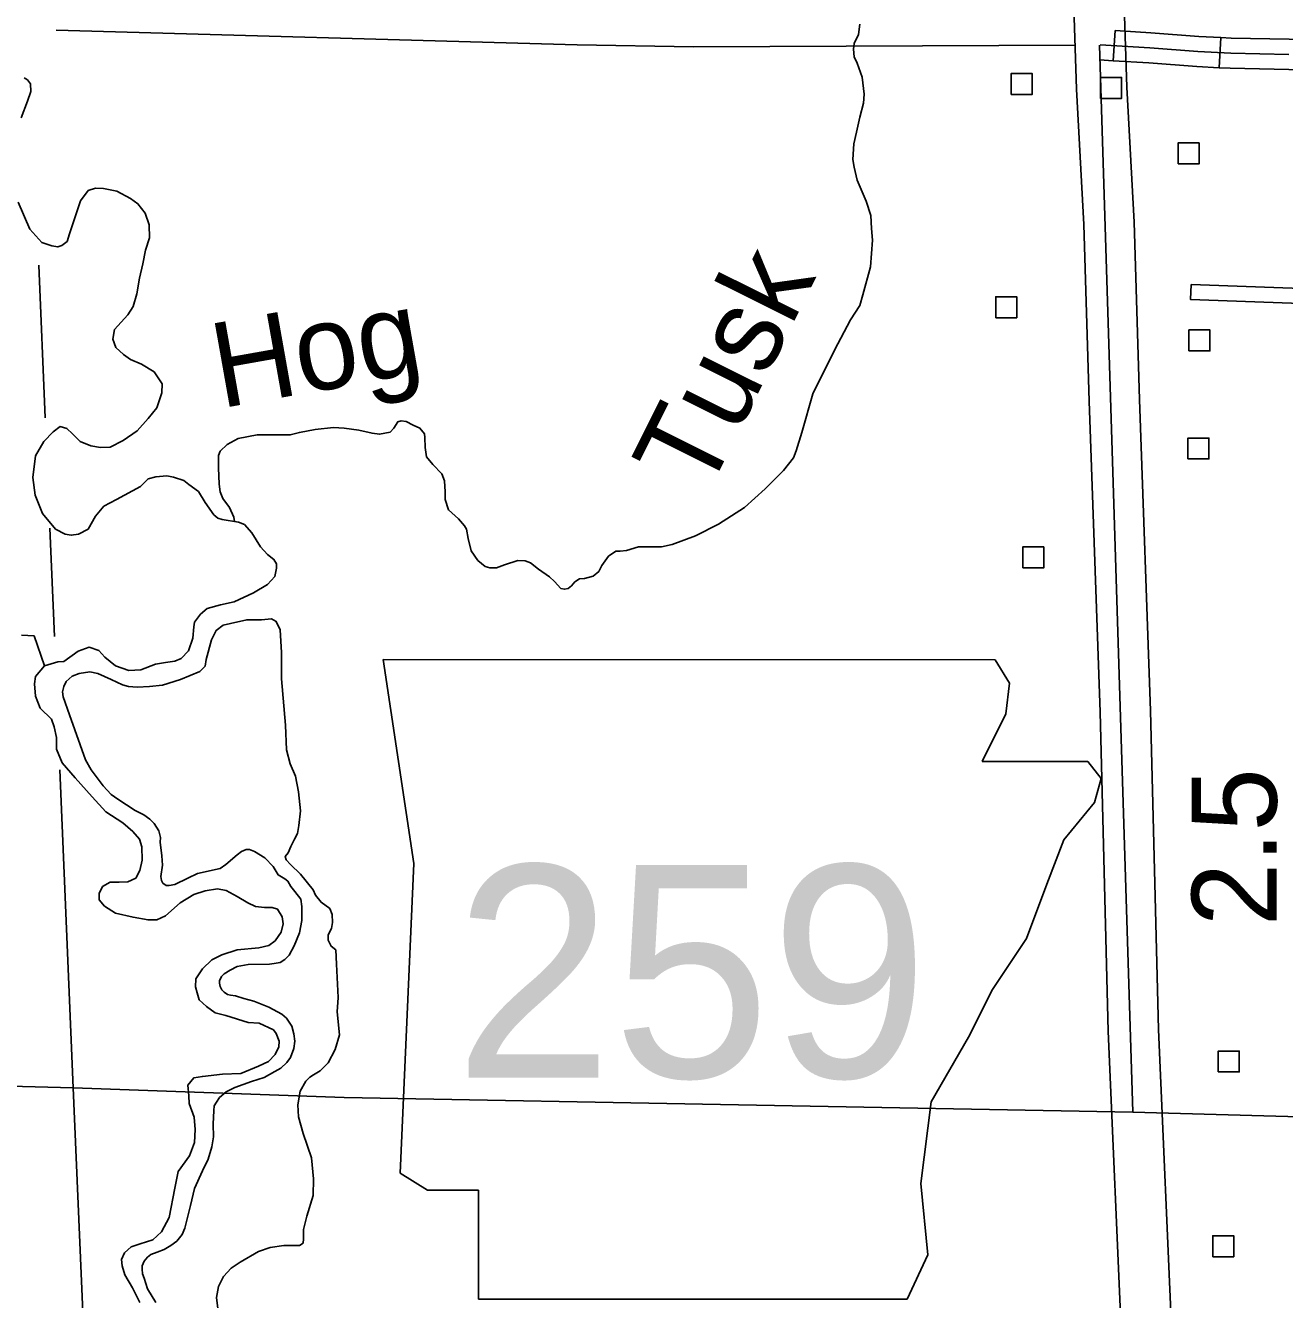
# Model space of a CAD drawing. Extents: x 1084508 to 1142749, y 1057638 to 1093403.
# Drawn here: x 1119057 to 1121021, y 1079113 to 1081101 of the extents above; entities that cross this region are included whole.
import ezdxf

# ---------------------------------------------------------------- set-up
doc = ezdxf.new("R2010")
doc.units = 0
for name, color, linetype in [('Level 10', 7, 'Continuous'), ('Level 21', 7, 'Continuous'), ('Level 32', 7, 'Continuous'), ('Level 35', 7, 'Continuous'), ('Level 48', 7, 'Continuous'), ('Level 5', 7, 'Continuous'), ('Level 56', 7, 'Continuous'), ('Level 57', 7, 'Continuous')]:
    doc.layers.add(name, color=color, linetype=linetype)

msp = doc.modelspace()

# ---------------------------------------------------------------- linework, layer by layer
at = {"layer": 'Level 10'}
for points in [[(1120773.2, 1077734.8), (1120854, 1077732.9), (1120856.1, 1077740.7), (1120867.9, 1077779.1), (1120875, 1077818), (1120878.2, 1077851.3), (1120878.2, 1077888.9), (1120870.4, 1078311.3), (1120861.2, 1078692.3), (1120845.6, 1079045.3), (1120824.5, 1079534.1), (1120811.8, 1080031.6), (1120794.8, 1080517.4), (1120786.3, 1080793.9), (1120775, 1081004.9), (1120758.7, 1081499.1), (1120751.4, 1081842.5)], [(1120673.3, 1081821.7), (1120680.3, 1081497), (1120696.6, 1081001.5), (1120707.9, 1080790.6), (1120716.4, 1080514.8), (1120733.4, 1080029.3), (1120746.1, 1079531.4), (1120767.2, 1079041.8), (1120782.8, 1078689.6), (1120791.9, 1078309.6), (1120799.7, 1077888.2), (1120799.7, 1077855), (1120797.2, 1077828.8), (1120791.6, 1077797.7), (1120780.7, 1077762.5), (1120773.2, 1077734.8)]]:
    msp.add_lwpolyline(points, dxfattribs=at)
at = {"layer": 'Level 21'}
for p, q in [((1119614.6, 1080111.6), (1119662.4, 1079793)), ((1120591.7, 1080074.5), (1120569.7, 1080111.2)), ((1120586.4, 1080026.7), (1120591.7, 1080074.5)), ((1120549.2, 1079952.3), (1120586.4, 1080026.7)), ((1120713.9, 1079952.3), (1120549.2, 1079952.3)), ((1120735.1, 1079925.8), (1120713.9, 1079952.3)), ((1120724.5, 1079888.6), (1120735.1, 1079925.8)), ((1120676.7, 1079830.2), (1120724.5, 1079888.6)), ((1120650.1, 1079761.2), (1120676.7, 1079830.2)), ((1119662.4, 1079793), (1119641.2, 1079309.8)), ((1120618.3, 1079676.2), (1120650.1, 1079761.2)), ((1120565.2, 1079596.5), (1120618.3, 1079676.2)), ((1120528, 1079522.2), (1120565.2, 1079596.5)), ((1120469.6, 1079421.3), (1120528, 1079522.2)), ((1120453.7, 1079293.9), (1120469.6, 1079421.3)), ((1119641.2, 1079309.8), (1119683.7, 1079283.2)), ((1120464.3, 1079182.4), (1120453.7, 1079293.9)), ((1119683.7, 1079283.2), (1119763.3, 1079283.2)), ((1119763.3, 1079283.2), (1119763.3, 1079113.3)), ((1120432.4, 1079113.3), (1120464.3, 1079182.4)), ((1119763.3, 1079113.3), (1120432.4, 1079113.3))]:
    msp.add_line(p, q, dxfattribs=at)
msp.add_lwpolyline([(1119614.6, 1080111.6), (1120569.7, 1080111.2)], dxfattribs=at)
at = {"layer": 'Level 32'}
for p, q in [((1120756.7, 1081092.9), (1120753.8, 1081046)), ((1120921.9, 1081082.1), (1120919.3, 1081035.1))]:
    msp.add_line(p, q, dxfattribs=at)
for points in [[(1120921.9, 1081082.1), (1120887.5, 1081084), (1120812.4, 1081089.6), (1120756.7, 1081092.9)], [(1121086.5, 1081078.9), (1121028.2, 1081079.4), (1120937.8, 1081081.3), (1120921.9, 1081082.1)], [(1121027.8, 1081055.9), (1120937, 1081057.7), (1120886, 1081060.5), (1120810.9, 1081066.1), (1120733.6, 1081070.8)], [(1120753.8, 1081046), (1120732.2, 1081047.3)], [(1120919.3, 1081035.1), (1120884.4, 1081037), (1120809.3, 1081042.6), (1120753.8, 1081046)], [(1121086.1, 1081031.9), (1121027.5, 1081032.4), (1120936.1, 1081034.2), (1120919.3, 1081035.1)]]:
    msp.add_lwpolyline(points, dxfattribs=at)
at = {"layer": 'Level 35'}
for points in [[(1120354.1, 1081042.1), (1120349.5, 1081052.3), (1120348.3, 1081063.8), (1120349.8, 1081073.1), (1120356.5, 1081086.9), (1120358.4, 1081103)], [(1119824.7, 1080266.3), (1119836.2, 1080265.5), (1119844.4, 1080262.5), (1119857.1, 1080252.5), (1119874.2, 1080240.5), (1119882.1, 1080233.4), (1119892.1, 1080222.3), (1119897.4, 1080221.1), (1119903.3, 1080222.3), (1119908.5, 1080226.4), (1119913.8, 1080232.7), (1119921.2, 1080237.2), (1119928.7, 1080237.9), (1119942.1, 1080241.7), (1119951, 1080249.1), (1119955.9, 1080258.4), (1119966, 1080272.6), (1119977.9, 1080280.4), (1119984.6, 1080280.8), (1119994.3, 1080281.9), (1120012.9, 1080287.5), (1120038.3, 1080287.5), (1120048.7, 1080287.5), (1120065.5, 1080290.9), (1120102, 1080304.7), (1120137.8, 1080323), (1120178.5, 1080348.7), (1120210.9, 1080377.8), (1120239.2, 1080406.5), (1120254.9, 1080426.3), (1120259, 1080437.1), (1120268, 1080465.8), (1120285.1, 1080525.9), (1120319, 1080594.2), (1120343.6, 1080641.5), (1120358.5, 1080663.9), (1120363, 1080680.7), (1120375, 1080724.3), (1120378.3, 1080766.1), (1120376.8, 1080784.4), (1120375.3, 1080804.2), (1120368.2, 1080826.9), (1120354.4, 1080859.7), (1120349.6, 1080879.9), (1120347.7, 1080891.8), (1120348.9, 1080916.4), (1120353, 1080934.3), (1120358.5, 1080957.8), (1120364.1, 1080979.5), (1120364.9, 1080993.7), (1120361.9, 1081020.5), (1120354.1, 1081042.1)], [(1119054.7, 1081019.2), (1119059.9, 1081016), (1119064.2, 1081009.7), (1119064.7, 1080998), (1119059.9, 1080982.7), (1119049.9, 1080956.8)], [(1119045.1, 1080825.3), (1119063.6, 1080783), (1119082.1, 1080762.4), (1119097.5, 1080757.1), (1119107, 1080755.5), (1119113.3, 1080757.6), (1119121.8, 1080764), (1119125, 1080775.6), (1119142.4, 1080827.5), (1119154.6, 1080843.3), (1119166, 1080847), (1119178.2, 1080846.5), (1119199.3, 1080842.3), (1119220.5, 1080831.2), (1119232.1, 1080822.7), (1119243.2, 1080807.9), (1119249.6, 1080789.9), (1119250.1, 1080769.8), (1119243.8, 1080750.2), (1119239.5, 1080729.1), (1119234.2, 1080706.8), (1119230.5, 1080682), (1119224.7, 1080662.4), (1119216.3, 1080649.2), (1119205.7, 1080638.1), (1119195.6, 1080626.4), (1119193, 1080611.6), (1119197.7, 1080598.4), (1119209.4, 1080587.3), (1119220.5, 1080579.9), (1119237.4, 1080572.4)], [(1119237.4, 1080572.4), (1119257.3, 1080560.7), (1119269.6, 1080541.8), (1119269.1, 1080527.7), (1119261.6, 1080504.2), (1119247.9, 1080487.7), (1119231, 1080468.4), (1119208.9, 1080453.3), (1119188.6, 1080442.9), (1119173.6, 1080442.5), (1119158.5, 1080444.8), (1119142, 1080451.9), (1119129.8, 1080463.7), (1119121.3, 1080472.1), (1119110.5, 1080475), (1119099.7, 1080467), (1119085.1, 1080451.9), (1119072.4, 1080429.3), (1119068.1, 1080395.4), (1119071.9, 1080368.1), (1119083.2, 1080339.3), (1119103.4, 1080314.9), (1119118.5, 1080307.3), (1119127.9, 1080305.4), (1119139.2, 1080307.3), (1119154.3, 1080314.9), (1119165.6, 1080335.1), (1119178.7, 1080350.6), (1119198.5, 1080361), (1119236.2, 1080381.7), (1119247.9, 1080393.5), (1119259.7, 1080396.8), (1119277.1, 1080398.2), (1119287.5, 1080396.3), (1119303.5, 1080390.7), (1119311.5, 1080384.5), (1119326.5, 1080373.7), (1119336.9, 1080356.8), (1119350.5, 1080337.5), (1119356.7, 1080332.3), (1119363.7, 1080329.9), (1119388.7, 1080325.7), (1119398.1, 1080322.4), (1119409.8, 1080309.2), (1119423.5, 1080287.5), (1119434.3, 1080275.3), (1119444.2, 1080267.8), (1119448.4, 1080260.7), (1119448, 1080254.1), (1119445.6, 1080240.9)], [(1119382.9, 1080326.7), (1119381.7, 1080333.8), (1119375, 1080348.7), (1119364.6, 1080362.9), (1119360.1, 1080373.4), (1119358.6, 1080385.3), (1119357.9, 1080410.7), (1119357.9, 1080430.1), (1119360.1, 1080436.8), (1119371.3, 1080447.2), (1119388.4, 1080456.2), (1119418.3, 1080462.1), (1119439.2, 1080462.1), (1119453.3, 1080462.1), (1119469.7, 1080462.1), (1119483.9, 1080465.9), (1119508.5, 1080470.3), (1119537, 1080473.5), (1119553.8, 1080472.8), (1119576.5, 1080469.4), (1119597.4, 1080464.6), (1119609, 1080463.1), (1119625.4, 1080466.4), (1119631.3, 1080472.8), (1119637.7, 1080482.5), (1119642.9, 1080484), (1119650.4, 1080482.8), (1119661.5, 1080477.2), (1119672, 1080472.8), (1119679.4, 1080463.8), (1119679.8, 1080457.8), (1119680.2, 1080442.2), (1119682.4, 1080427.6), (1119692.1, 1080415.7), (1119706.3, 1080401.5), (1119710.4, 1080390.3), (1119711.5, 1080373.2), (1119711.5, 1080361.2), (1119716.7, 1080345.2), (1119732.4, 1080331), (1119741.7, 1080320.2), (1119744.5, 1080314.8), (1119747.5, 1080300.6), (1119752, 1080281.2), (1119762.4, 1080266.3), (1119774, 1080256.6), (1119781, 1080254.7), (1119791.5, 1080254.7), (1119804.2, 1080259.2), (1119824.7, 1080266.3)], [(1119445.6, 1080240.9), (1119434.3, 1080228.7), (1119412.2, 1080215.5), (1119382.1, 1080201.4), (1119360.9, 1080197.1), (1119340.2, 1080191), (1119329.8, 1080182.1), (1119320.4, 1080169.8), (1119319, 1080162.3), (1119317.6, 1080144.9), (1119311, 1080125.1), (1119299.7, 1080113.3), (1119289.8, 1080109.1), (1119274.8, 1080106.7), (1119259.2, 1080104.4), (1119236.6, 1080095.4), (1119217.8, 1080094.5), (1119197.1, 1080101.5), (1119180.6, 1080115.2), (1119171.2, 1080125.6), (1119155.7, 1080130.7), (1119138.7, 1080124.6), (1119116.2, 1080108.6), (1119107.2, 1080108.1), (1119086, 1080101.5), (1119072.4, 1080085.1), (1119070.5, 1080073.8), (1119072.4, 1080054.5), (1119079.4, 1080035.6), (1119096.9, 1080018.7), (1119101.1, 1080006.4), (1119104.9, 1079989.9), (1119104.9, 1079971.6), (1119113.8, 1079950.4), (1119134, 1079926.8), (1119160.4, 1079897.2), (1119182, 1079873.6), (1119208.4, 1079856.7), (1119223.9, 1079843), (1119234.3, 1079831.3), (1119238.1, 1079819), (1119238.5, 1079798.3), (1119235.2, 1079782.3), (1119228.6, 1079770.5), (1119216.4, 1079764.4), (1119202.8, 1079763.9), (1119188.6, 1079763.9), (1119176.9, 1079757.3), (1119171.7, 1079746.5), (1119171.7, 1079736.6), (1119179.7, 1079726.7), (1119197.1, 1079715.9)], [(1119462.2, 1080008.9), (1119456.2, 1080081.6), (1119456.2, 1080122.7), (1119453.7, 1080157.8), (1119447.7, 1080171.1), (1119440.4, 1080174.8), (1119424.7, 1080173.6), (1119401.7, 1080173.6), (1119376.3, 1080167.5), (1119365.1, 1080165.4), (1119354.2, 1080156.9), (1119347, 1080142.4), (1119338.5, 1080111.5), (1119336.7, 1080101.2), (1119328.8, 1080092.8), (1119298.6, 1080080.1), (1119270.1, 1080071.6), (1119250.2, 1080069.2), (1119230.8, 1080068.6), (1119217.5, 1080069.2), (1119207.8, 1080072.2), (1119190.3, 1080080.1), (1119169.7, 1080089.7), (1119157, 1080092.2), (1119140.1, 1080089.7), (1119129.2, 1080085.5), (1119120.1, 1080077), (1119116.5, 1080069.2), (1119114.1, 1080061.3), (1119115.3, 1080053.4), (1119125, 1080025), (1119150.4, 1079954.8), (1119158.8, 1079939.6), (1119177.6, 1079914.2), (1119190.3, 1079900.9), (1119200.6, 1079893.6), (1119227.8, 1079876.1), (1119241.1, 1079869.4), (1119250.8, 1079862.2), (1119257.4, 1079855.5), (1119264.7, 1079844), (1119267.1, 1079833.7), (1119266.5, 1079826.5), (1119269.5, 1079805), (1119270.1, 1079790.5), (1119267.7, 1079772.9), (1119268.9, 1079766.9), (1119270.7, 1079762.6), (1119276.2, 1079759), (1119281, 1079759)], [(1119086, 1080101.5), (1119069.9, 1080148.3), (1119050.5, 1080149.5)], [(1119485.6, 1079875.4), (1119482.3, 1079905.3), (1119478.1, 1079929.5), (1119469.3, 1079948.9), (1119463.9, 1079970.4), (1119462.2, 1080008.9)], [(1119354.7, 1079116.1), (1119357.7, 1079133), (1119365.3, 1079148.5), (1119377.4, 1079161.8), (1119391.6, 1079171.2), (1119420, 1079187.5), (1119438.1, 1079194.2), (1119459.9, 1079197.2), (1119473.8, 1079197.2), (1119484.1, 1079196.9), (1119489.9, 1079200.8), (1119490.5, 1079207.5), (1119490.5, 1079222.3), (1119495.3, 1079242.9), (1119505.3, 1079275), (1119506.2, 1079301), (1119502.9, 1079334), (1119489.6, 1079372.1), (1119482.6, 1079397.8), (1119481.4, 1079416.6), (1119485.3, 1079438.1), (1119494.1, 1079453.5), (1119500.2, 1079459.9), (1119506.2, 1079463.5), (1119516.2, 1079469.8), (1119528.6, 1079482), (1119539.5, 1079503.1), (1119546.7, 1079525.8), (1119543.1, 1079561.8), (1119544.6, 1079583.9), (1119541.6, 1079636), (1119540.7, 1079658.4), (1119533.4, 1079664.1), (1119528.9, 1079673.5), (1119528.9, 1079681.7), (1119534, 1079691.7), (1119535.5, 1079701.3), (1119534.9, 1079713.5), (1119531.3, 1079722.8), (1119517.7, 1079732.8), (1119509.2, 1079744), (1119505.3, 1079751.9), (1119485.6, 1079776.4), (1119470.2, 1079791.8), (1119463.3, 1079798.8), (1119461.7, 1079804.2), (1119466.3, 1079810), (1119470.5, 1079819.7), (1119476.3, 1079831.2), (1119480.8, 1079839.9), (1119482.9, 1079852.4), (1119485.6, 1079875.4)], [(1119281, 1079759), (1119289.5, 1079760.2), (1119310.1, 1079770.5), (1119325.2, 1079777.7), (1119360.3, 1079785.6), (1119369.3, 1079791.7), (1119386.9, 1079806.8), (1119393.5, 1079812.2), (1119400.8, 1079815.3), (1119406.2, 1079815.3), (1119414.1, 1079812.2), (1119429.8, 1079802), (1119443.1, 1079788.6), (1119451, 1079775.3), (1119461.3, 1079769.3), (1119466.1, 1079765.6), (1119470.4, 1079757.2), (1119477, 1079749.3), (1119486.1, 1079737.8), (1119487.9, 1079726.3), (1119487.9, 1079704.5), (1119484.3, 1079685.1), (1119475.8, 1079664.6), (1119467.9, 1079650), (1119461.3, 1079643.4), (1119454, 1079638.5), (1119444.4, 1079637.3), (1119437.1, 1079636.1), (1119403.8, 1079635.5), (1119386.9, 1079632.3), (1119376.1, 1079627), (1119366.5, 1079621.2), (1119362.5, 1079616.7), (1119359.5, 1079610.3), (1119359.2, 1079606.4), (1119360.1, 1079601.2), (1119362.8, 1079596.1), (1119366.8, 1079592.5), (1119371.9, 1079588.8), (1119376.7, 1079587.9), (1119384, 1079586.7), (1119397.3, 1079582.8), (1119412.7, 1079578.5), (1119436.3, 1079568.9), (1119456.3, 1079558), (1119463.6, 1079551.6), (1119472, 1079539.5), (1119475.4, 1079527.4), (1119476.9, 1079516.2), (1119475.4, 1079504.7), (1119470.2, 1079490.5), (1119464.5, 1079482.6)], [(1119197.1, 1079715.9), (1119224.4, 1079709.3), (1119247.9, 1079705.1), (1119261.6, 1079705.5), (1119275.2, 1079711.6), (1119297.8, 1079731.9), (1119319, 1079744.6), (1119336.9, 1079750.7), (1119356.2, 1079753.6), (1119369.8, 1079751.2), (1119386.8, 1079741.8), (1119403.3, 1079731.9), (1119415.5, 1079726.2), (1119429.6, 1079724.4), (1119441.4, 1079724.4), (1119449.8, 1079722), (1119456.9, 1079709.8), (1119458.8, 1079698.9), (1119455.5, 1079686.2), (1119446.1, 1079672.6), (1119436.2, 1079665), (1119420.7, 1079661.7), (1119386.8, 1079658.4), (1119362.8, 1079650.9), (1119347.2, 1079642.9), (1119332.7, 1079628.8), (1119322.3, 1079613.2), (1119321.8, 1079601), (1119324.2, 1079591.3), (1119327.5, 1079580.5), (1119338.8, 1079570.1), (1119352.4, 1079560.3), (1119369.4, 1079556), (1119404.2, 1079545.2), (1119421.1, 1079543.8), (1119443.3, 1079533.9), (1119447.5, 1079527.8), (1119452.2, 1079516), (1119451.7, 1079507), (1119446.1, 1079495.3), (1119435.7, 1079484.4), (1119420.2, 1079476.9), (1119392.4, 1079465.6), (1119364.2, 1079464.7), (1119332.7, 1079460.9), (1119319, 1079458.5), (1119310.1, 1079447.2), (1119311.5, 1079430.8), (1119311.9, 1079418.5), (1119319.9, 1079397.3)], [(1119464.5, 1079482.6), (1119455.1, 1079473.8), (1119445.4, 1079468.7), (1119428.8, 1079459.3), (1119409.1, 1079453), (1119383.1, 1079443.9), (1119369.5, 1079436.9), (1119359.5, 1079427.8), (1119354.4, 1079420.9), (1119351, 1079414.8), (1119350.7, 1079407.6), (1119349.5, 1079386.4), (1119350.1, 1079366.7), (1119347.1, 1079351), (1119341.4, 1079331.6), (1119332.9, 1079313.8), (1119320.2, 1079285.9), (1119314.1, 1079259.5), (1119305.1, 1079224.4), (1119300.8, 1079214.4), (1119292.7, 1079204.1), (1119283.3, 1079196.9), (1119272.7, 1079191.1), (1119261.8, 1079186.6), (1119252.4, 1079183.3), (1119246.7, 1079178.7), (1119241.5, 1079172.7), (1119238.5, 1079165.4), (1119238.5, 1079160.3), (1119239.4, 1079152.7), (1119241.5, 1079146), (1119247, 1079129.7), (1119259.7, 1079107.9)], [(1119319.9, 1079397.3), (1119321.4, 1079378), (1119320.4, 1079357.8), (1119312.4, 1079337.1), (1119295, 1079312.6), (1119289.4, 1079286.7), (1119280.9, 1079241), (1119268.6, 1079218.4), (1119255.5, 1079206.1), (1119235.7, 1079199.6), (1119221.6, 1079194.8), (1119210.8, 1079185.4), (1119206.5, 1079175.1), (1119207.5, 1079165.6), (1119211.7, 1079151.5), (1119223.5, 1079130.8), (1119235.2, 1079108.2)], [(1119356.8, 1079098.8), (1119354.7, 1079116.1)]]:
    msp.add_lwpolyline(points, dxfattribs=at)
at = {"layer": 'Level 5'}
for points in [[(1119104.5, 1081093.7), (1119917.2, 1081070.9), (1120098.8, 1081067.9), (1120694.3, 1081070.4)], [(1120732.5, 1081070.5), (1120784.5, 1079405.1)], [(1119077.6, 1080727), (1119087.4, 1080488.8)], [(1119094.6, 1080316.5), (1119101.6, 1080147.3)], [(1119110.3, 1079939.2), (1119130.9, 1079442.9)], [(1117513.9, 1079486), (1119130.9, 1079442.9)], [(1119130.9, 1079442.9), (1119203.4, 1077765.7)], [(1119130.9, 1079442.9), (1119553.6, 1079428.1), (1120784.5, 1079405.1)], [(1120784.5, 1079405.1), (1122438.7, 1079358.7)]]:
    msp.add_lwpolyline(points, dxfattribs=at)
at = {"layer": 'Level 56'}
for points in [[(1120594.5, 1080993.3), (1120594.5, 1081026), (1120627.3, 1081026), (1120627.3, 1080993.3)], [(1120734.1, 1080987.1), (1120734.1, 1081019.8), (1120766.9, 1081019.8), (1120766.9, 1080987.1)], [(1120854.9, 1080885), (1120854.9, 1080917.7), (1120887.7, 1080917.7), (1120887.7, 1080885)], [(1120570.5, 1080645), (1120570.5, 1080677.6), (1120603.3, 1080677.6), (1120603.3, 1080645)], [(1120871.9, 1080593.1), (1120871.9, 1080625.8), (1120904.6, 1080625.8), (1120904.6, 1080593.1)], [(1120870.3, 1080424.5), (1120870.3, 1080457.2), (1120903.1, 1080457.2), (1120903.1, 1080424.5)], [(1120612.7, 1080254.5), (1120612.7, 1080287.2), (1120645.4, 1080287.2), (1120645.4, 1080254.5)], [(1120917.6, 1079467.9), (1120917.6, 1079500.5), (1120950.4, 1079500.5), (1120950.4, 1079467.9)], [(1120909, 1079179.6), (1120909, 1079212.2), (1120941.8, 1079212.2), (1120941.8, 1079179.6)]]:
    msp.add_lwpolyline(points, close=True, dxfattribs=at)
at = {"layer": 'Level 57'}
for points in [[(1120875.3, 1080696.7), (1120874.5, 1080673.1), (1121604.4, 1080646.8), (1121605.2, 1080670.3)], [(1120875.3, 1080696.7), (1121605.2, 1080670.3)]]:
    msp.add_lwpolyline(points, dxfattribs=at)

# ---------------------------------------------------------------- texts
at = {"layer": 'Level 21'}
msp.add_text('259', height=331.46, dxfattribs=at).set_placement((1119725.9, 1079459.2))
at = {"layer": 'Level 35'}
for s, rotation, p in [('Tusk', 63.4481, (1120118.9, 1080365.1)), ('Hog', 10.0799, (1119360.9, 1080503.3))]:
    msp.add_text(s, height=132.58, rotation=rotation, dxfattribs=at).set_placement(p)
at = {"layer": 'Level 48'}
msp.add_text('2.5', height=132.58, rotation=90, dxfattribs=at).set_placement((1121008.8, 1079695.4))

doc.saveas('drawing.dxf')
